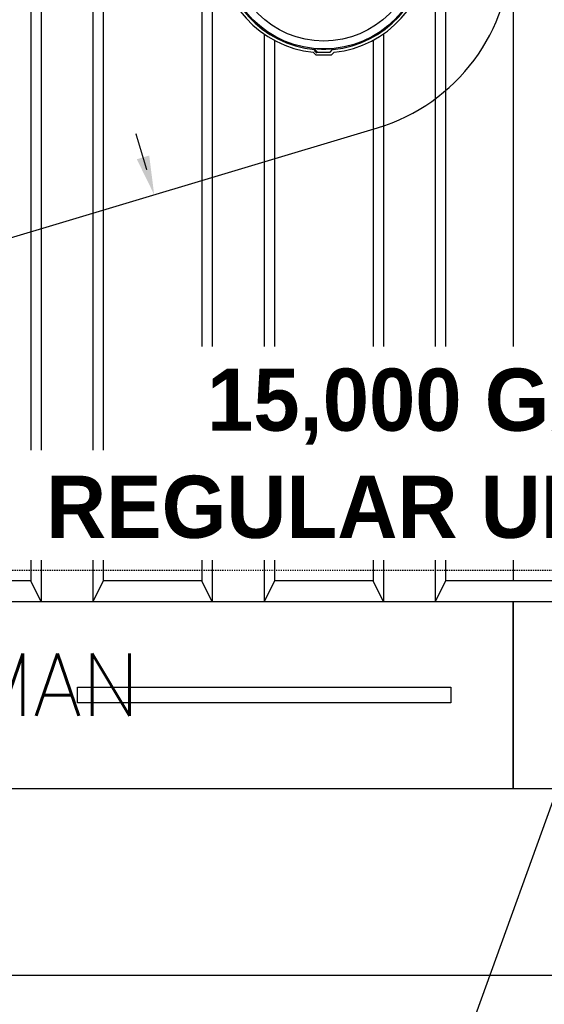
# Model space of a CAD drawing. Extents: x -169 to 6736, y -208 to 3022.
# Tile 600 of 656: x 5991 to 6041, y 1215 to 1310. Entities that reach past the tile are written whole.
import ezdxf
from ezdxf.enums import TextEntityAlignment as Align

# ---------------------------------------------------------------- set-up
doc = ezdxf.new("R2010")
doc.units = 0
doc.header["$MEASUREMENT"] = 0
doc.linetypes.add('HIDDEN3', pattern=[0.1875, 0.125, -0.0625])
doc.layers.get('0').update_dxf_attribs({"color": 255, "linetype": 'CONTINUOUS'})
for name, color, linetype in [('TANK-ANCHOR', 4, 'CONTINUOUS'), ('TANK-DESCRIPTION', 3, 'CONTINUOUS'), ('TANK-MANHOLE-COVER-18', 2, 'CONTINUOUS'), ('TANK-SLAB', 6, 'CONTINUOUS'), ('TANK-SLOPE', 3, 'CONTINUOUS'), ('TANK-UST', 5, 'CONTINUOUS'), ('TANK-UST-RIB', 7, 'CONTINUOUS'), ('TEXT', 3, 'CONTINUOUS')]:
    doc.layers.add(name, color=color, linetype=linetype)
doc.styles.add('BOLD', font='bold', dxfattribs={"height": 7.2})
doc.styles.add('SIMPLEX', font='simplex')

msp = doc.modelspace()

# ---------------------------------------------------------------- linework, layer by layer
at = {"layer": 'TANK-ANCHOR'}
for points in [[(6038.40422, 1254.01839), (5864.40422, 1254.01839), (5864.40422, 1236.01839), (6038.40422, 1236.01839)], [(6212.40422, 1254.01839), (6038.40422, 1254.01839), (6038.40422, 1236.01839), (6212.40422, 1236.01839)]]:
    msp.add_lwpolyline(points, close=True, dxfattribs=at)
at = {"layer": 'TANK-ANCHOR', "color": 7}
msp.add_lwpolyline([(5996.40422, 1244.26839), (5996.40422, 1245.76839), (6032.40422, 1245.76839), (6032.40422, 1244.26839)], close=True, dxfattribs=at)
at = {"layer": 'TANK-MANHOLE-COVER-18', "color": 1, "linetype": 'Continuous'}
msp.add_line((6019.48698, 1306.91166), (6019.2276, 1307.17232), dxfattribs=at)
at = {"layer": 'TANK-MANHOLE-COVER-18', "color": 4, "linetype": 'Continuous'}
msp.add_lwpolyline([(6020.84311, 1327.30472), (6019.43391, 1327.30447, 0.19600928), (6019.39022, 1327.28664), (6019.13393, 1327.03593, 0.90467588), (6019.13753, 1306.99896), (6019.39391, 1306.74833, 0.19600928), (6019.43761, 1306.73053), (6020.84681, 1306.73078, 0.19600928), (6020.8905, 1306.7486), (6021.14664, 1306.99917, 0.90481458), (6021.14303, 1327.03644), (6020.88681, 1327.28691, 0.19600928)], format="xyb", close=True, dxfattribs=at)
at = {"layer": 'TANK-MANHOLE-COVER-18', "color": 1, "linetype": 'Continuous'}
for points in [[(6021.03886, 1307.26173, 0.91236254), (6021.03535, 1326.77384), (6020.99913, 1326.69857, 0.04435615), (6019.27814, 1326.69814), (6019.24323, 1326.77351, 0.9123628), (6019.24675, 1307.26141), (6019.28163, 1307.33679, 0.04435615), (6021.00261, 1307.33698)], [(6019.31204, 1307.30522), (6019.28384, 1307.24368), (6019.52538, 1307.00223), (6020.76031, 1307.00245), (6021.00177, 1307.24399), (6020.97232, 1307.30542, -0.04265886)]]:
    msp.add_lwpolyline(points, format="xyb", close=True, dxfattribs=at)
at = {"layer": 'TANK-MANHOLE-COVER-18', "color": 2, "linetype": 'Continuous'}
for radius in [9.70655, 8.9505]:
    msp.add_circle((6020.14105, 1317.01762), radius, dxfattribs=at)
at = {"layer": 'TANK-SLAB'}
msp.add_lwpolyline([(6443.9106, 1218.01839), (6443.9106, 1578.01839), (5827.15422, 1578.01839), (5827.15422, 1218.01839)], close=True, dxfattribs=at)
at = {"layer": 'TANK-SLOPE'}
msp.add_lwpolyline([(6025.3253, 1299.70852, 0.74436939), (6025.32576, 1334.32659), (5972.33047, 1350.20076, 1.34341903), (5972.32959, 1283.83576)], format="xyb", close=True, dxfattribs=at)
at = {"layer": 'TANK-SLOPE', "const_width": 0.125}
msp.add_lwpolyline([(6003.07821, 1295.65593), (6002.03351, 1299.14361)], dxfattribs=at)
at = {"layer": 'TANK-SLOPE'}
msp.add_solid([(6002.12081, 1296.67402), (6003.79557, 1293.26106), (6003.31825, 1297.0327)], dxfattribs=at)
at = {"layer": 'TANK-UST', "color": 2, "linetype": 'HIDDEN3'}
msp.add_lwpolyline([(5925.89105, 1257.01839), (5921.39785, 1257.01839, -0.95428002), (5921.39785, 1377.01839), (5925.89105, 1377.01839), (6150.89105, 1377.01839), (6155.40376, 1377.01839, -0.95395472), (6155.40376, 1257.01839), (6150.89105, 1257.01839)], format="xyb", close=True, dxfattribs=at)
at = {"layer": 'TANK-UST'}
msp.add_lwpolyline([(6044.89105, 1256.01839), (6031.89105, 1256.01839), (6030.89105, 1254.01839), (6025.89105, 1254.01839), (6024.89105, 1256.01839), (6015.39105, 1256.01839), (6014.39105, 1254.01839), (6009.39105, 1254.01839), (6008.39105, 1256.01839), (5998.89105, 1256.01839), (5997.89105, 1254.01839), (5992.89105, 1254.01839), (5991.89105, 1256.01839), (5982.39105, 1256.01839)], dxfattribs=at)
at = {"layer": 'TANK-UST-RIB'}
for p, q in [((5992.89105, 1380.01839), (5992.89105, 1254.01839)), ((5997.89105, 1380.01839), (5997.89105, 1254.01839)), ((6009.39105, 1380.01839), (6009.39105, 1254.01839)), ((6030.89105, 1380.01839), (6030.89105, 1254.01839)), ((5991.89105, 1378.01839), (5991.89105, 1256.01839)), ((5998.89105, 1378.01839), (5998.89105, 1256.01839)), ((6008.39105, 1378.01839), (6008.39105, 1256.01839)), ((6031.89105, 1378.01839), (6031.89105, 1256.01839)), ((6038.39105, 1378.01839), (6038.39105, 1256.01839)), ((6014.39105, 1308.75214), (6014.39105, 1254.01839)), ((6015.39105, 1308.13966), (6015.39105, 1256.01839)), ((6024.89105, 1308.13966), (6024.89105, 1256.01839)), ((6025.89105, 1308.75214), (6025.89105, 1254.01839))]:
    msp.add_line(p, q, dxfattribs=at)

# ---------------------------------------------------------------- texts
at = {"layer": 'TEXT', "style": 'SIMPLEX'}
msp.add_text('18"x8"x14\'-6" DEADMAN', height=6, dxfattribs=at).set_placement((5951.40422, 1246.01839), align=Align.MIDDLE)

# ---------------------------------------------------------------- next in the draw order: wipeouts: each hides what was drawn before it
msp.add_wipeout([(6007.16191, 1267.0669), (6072.22018, 1267.0669), (6072.22018, 1278.60332), (6007.16191, 1278.60332)]).dxf.layer = 'TANK-DESCRIPTION'

# ---------------------------------------------------------------- next in the draw order: texts
at = {"layer": 'TANK-DESCRIPTION', "style": 'BOLD'}
msp.add_text(' 15,000 GALLON', height=6, dxfattribs=at).set_placement((6006.66191, 1270.49426))

# ---------------------------------------------------------------- next in the draw order: wipeouts: each hides what was drawn before it
msp.add_wipeout([(5991.25911, 1258.03103), (6091.45887, 1258.03103), (6091.45887, 1268.59426), (5991.25911, 1268.59426)]).dxf.layer = 'TANK-DESCRIPTION'

# ---------------------------------------------------------------- next in the draw order: linework, layer by layer
msp.add_line((6687.88429, 3022.44729), (5520.94334, -208.37778))

# ---------------------------------------------------------------- next in the draw order: texts
msp.add_text('REGULAR UNLEADED #1', height=6, dxfattribs=at).set_placement((5993.36988, 1260.16471))

doc.saveas('drawing.dxf')
